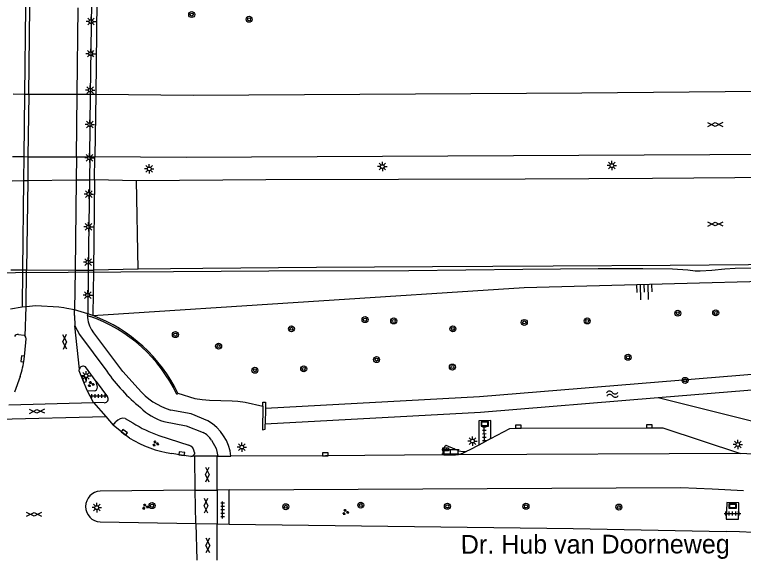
# Model space of a CAD drawing. Extents: x 131000 to 133013, y 393000 to 396501.
# Drawn here: x 132287.4 to 132384.6, y 394987.3 to 395059.9 of the extents above; entities that cross this region are included whole.
import ezdxf

# ---------------------------------------------------------------- set-up
doc = ezdxf.new("R2010")
doc.units = 0
for name, color, linetype in [('gg-anno-openbare ruimte label', 7, 'Continuous'), ('gg-knt-BGT kruinlijn', 7, 'Continuous'), ('gg-knt-bovenkant onderkant talud', 7, 'Continuous'), ('gg-knt-verharding', 7, 'Continuous'), ('gg-knt-verharding niveau 01', 7, 'Continuous'), ('gg-knt-verharding nz', 7, 'Continuous'), ('gg-kntw-bovenkant insteek waterloop', 7, 'Continuous'), ('gg-kwrk-kunstwerk', 7, 'Continuous'), ('gg-kwrk-kunstwerk niveau 01', 7, 'Continuous'), ('gt-grn-weggrens revisie', 7, 'Continuous'), ('gt-knt-geleideconstructie', 7, 'Continuous'), ('gt-symb-boom', 7, 'Continuous'), ('gt-symb-gesloten verharding', 7, 'Continuous'), ('gt-symb-groenvak', 7, 'Continuous'), ('gt-symb-informatiebord', 7, 'Continuous'), ('gt-symb-klinker verharding', 7, 'Continuous'), ('gt-symb-kolk', 7, 'Continuous'), ('gt-symb-kolk center center', 7, 'Continuous'), ('gt-symb-lichtmast', 7, 'Continuous'), ('gt-symb-reclamebord', 7, 'Continuous'), ('gt-symb-talud symbool', 7, 'Continuous'), ('gt-symb-tegel verharding', 7, 'Continuous'), ('gt-symb-watersymbool', 7, 'Continuous')]:
    doc.layers.add(name, color=color, linetype=linetype)

# ---------------------------------------------------------------- blocks, each defined once
blk = doc.blocks.new('gt0-KOLK')
at = {"layer": 'gt-symb-kolk'}
blk.add_lwpolyline([(0, 0), (0.375, 0), (0.375, 0.4), (-0.375, 0.4), (-0.375, 0), (0, 0)], dxfattribs=at)
blk = doc.blocks.new('gt0-BOOM')
at = {"layer": 'gt-symb-boom'}
for radius in [0.4, 0.2]:
    blk.add_circle((0, 0), radius, dxfattribs=at)
blk = doc.blocks.new('gt0-LMAST')
at = {"layer": 'gt-symb-lichtmast'}
for p, q in [((-0.182, 0.173), (-0.447, 0.438)), ((-0.005, 0.246), (-0.005, 0.621)), ((0.172, 0.173), (0.437, 0.438)), ((-0.255, -0.004), (-0.63, -0.004)), ((-0.182, -0.181), (-0.447, -0.446)), ((-0.005, -0.254), (-0.005, -0.629)), ((0.437, -0.446), (0.172, -0.181)), ((0.245, -0.004), (0.62, -0.004))]:
    blk.add_line(p, q, dxfattribs=at)
blk.add_circle((-0.005, -0.004), 0.25, dxfattribs=at)
blk = doc.blocks.new('gt0-GESVH1')
at = {"layer": 'gt-symb-gesloten verharding'}
for p, q in [((-0.992, -0.261), (0.008, 0.239)), ((0.008, -0.261), (-0.992, 0.239)), ((0.008, 0.239), (1.008, -0.261)), ((1.008, 0.239), (0.008, -0.261))]:
    blk.add_line(p, q, dxfattribs=at)
blk = doc.blocks.new('gt0-GRVAK')
at = {"layer": 'gt-symb-groenvak'}
for p, q in [((-0.11, 0.189), (-0.228, 0.24)), ((-0.182, 0.153), (0.088, 0.153)), ((-0.091, 0.211), (-0.156, 0.322)), ((-0.047, 0.214), (-0.047, 0.393)), ((-0.004, 0.211), (0.061, 0.322)), ((0.015, 0.189), (0.133, 0.24)), ((0.262, -0.052), (0.197, 0.059)), ((0.305, -0.049), (0.305, 0.13)), ((0.349, -0.052), (0.414, 0.059)), ((-0.245, -0.228), (-0.363, -0.177)), ((-0.318, -0.264), (-0.047, -0.264)), ((-0.226, -0.206), (-0.291, -0.095)), ((-0.183, -0.203), (-0.183, -0.024)), ((-0.139, -0.206), (-0.074, -0.095)), ((-0.12, -0.228), (-0.002, -0.177)), ((0.243, -0.074), (0.125, -0.023)), ((0.17, -0.11), (0.441, -0.11)), ((0.368, -0.074), (0.486, -0.023))]:
    blk.add_line(p, q, dxfattribs=at)
blk = doc.blocks.new('gt0-TEG1')
at = {"layer": 'gt-symb-tegel verharding'}
for p, q in [((-1.125, 0), (1.125, 0)), ((-0.9, -0.25), (-0.9, 0.25)), ((-0.45, -0.25), (-0.45, 0.25)), ((0, -0.25), (0, 0.25)), ((0.45, -0.25), (0.45, 0.25)), ((0.9, -0.25), (0.9, 0.25))]:
    blk.add_line(p, q, dxfattribs=at)
blk = doc.blocks.new('gt0-IBORD')
at = {"layer": 'gt-symb-informatiebord'}
blk.add_lwpolyline([(-0.5, 0.295), (-0.5, -0.295), (0.5, -0.295), (0.5, 0.295), (-0.5, 0.295)], dxfattribs=at)
blk.add_lwpolyline([(-0.417, -0.212), (0.417, -0.212), (0.417, 0.212), (-0.417, 0.212)], close=True, dxfattribs=at)
blk = doc.blocks.new('gt0-WA')
at = {"layer": 'gt-symb-watersymbool'}
for centre, start, end in [((-0.323, 0.022), 28.07249, 151.92751), ((0.427, 0.422), 208.07248, 331.92751), ((-0.323, -0.428), 28.07249, 151.92751), ((0.427, -0.028), 208.07248, 331.92751)]:
    blk.add_arc(centre, 0.425, start, end, dxfattribs=at)
blk = doc.blocks.new('gt0-TALUD_1')
at = {"layer": 'gt-symb-talud symbool'}
for p, q in [((-1, -1), (-1, 0)), ((-0.5, -2), (-0.5, 0)), ((0, -1), (0, 0)), ((0.5, -2), (0.5, 0)), ((1, -1), (1, 0))]:
    blk.add_line(p, q, dxfattribs=at)
blk = doc.blocks.new('gt0-RBORD')
at = {"layer": 'gt-symb-reclamebord'}
blk.add_lwpolyline([(-0.5, 0.295), (-0.5, -0.295), (0.5, -0.295), (0.5, 0.295), (-0.5, 0.295)], dxfattribs=at)
blk.add_lwpolyline([(-0.417, -0.212), (0.417, -0.212), (0.417, 0.212), (-0.417, 0.212)], close=True, dxfattribs=at)
blk = doc.blocks.new('gt0-KL1')
at = {"layer": 'gt-symb-klinker verharding'}
for p, q in [((-1.15, 0.3), (1.15, 0.3)), ((-1, -0.3), (-1, 0.3)), ((-0.5, 0.3), (-0.5, 0.45)), ((0, -0.3), (0, 0.3)), ((0.5, 0.3), (0.5, 0.45)), ((1, -0.3), (1, 0.3)), ((-1.15, -0.3), (1.15, -0.3)), ((-0.5, -0.45), (-0.5, -0.3)), ((0.5, -0.45), (0.5, -0.3))]:
    blk.add_line(p, q, dxfattribs=at)
blk = doc.blocks.new('gt0-KOLKCC')
at = {"layer": 'gt-symb-kolk center center'}
blk.add_lwpolyline([(-0.375, 0.2), (0.375, 0.2), (0.375, -0.2), (-0.375, -0.2)], close=True, dxfattribs=at)

msp = doc.modelspace()

# ---------------------------------------------------------------- linework, layer by layer
at = {"layer": 'gg-knt-BGT kruinlijn'}
msp.add_line((132390.815, 395004.454), (132373.258, 395008.856), dxfattribs=at)
msp.add_lwpolyline([(132297.893, 395019.821), (132355.39, 395023.55), (132408.85, 395024.99), (132459.693, 395024.981)], dxfattribs=at)
at = {"layer": 'gg-knt-bovenkant onderkant talud'}
msp.add_lwpolyline([(132309.2, 395009.48), (132311.47, 395008.793), (132312.445, 395008.625), (132313.439, 395008.546), (132316.458, 395008.481), (132317.211, 395008.423), (132318.2, 395008.281), (132320.552, 395007.734)], dxfattribs=at)
at = {"layer": 'gg-knt-verharding'}
for p, q in [((132404.29, 395049.83), (132363.09, 395049.46)), ((132298.117, 395037.947), (132303.684, 395037.842)), ((132303.937, 395026.001), (132297.986, 395025.89)), ((132295.436, 395019.816), (132295.447, 395020.571)), ((132295.436, 395019.816), (132295.48, 395018.467)), ((132298.315, 395011.053), (132296.891, 395013.007)), ((132288.189, 395011.728), (132287.425, 395009.603)), ((132298.315, 395011.053), (132299.833, 395009.017)), ((132298.5, 395010.286), (132298.315, 395011.053)), ((132297.973, 395008.226), (132297.111, 395009.83)), ((132297.111, 395009.83), (132298.069, 395009.782)), ((132299.412, 395008.221), (132297.973, 395008.226)), ((132302.206, 395006.129), (132303.219, 395005.533)), ((132300.601, 395005.214), (132300.94, 395005.658)), ((132306.695, 395003.836), (132310.664, 395002.572)), ((132350.961, 395003.443), (132349.326, 395002.569)), ((132346.669, 395001.821), (132345.001, 395002.507)), ((132344.671, 395002.02), (132344.659, 395001.258)), ((132344.659, 395001.258), (132346.239, 395001.283)), ((132384.242, 395001.427), (132346.239, 395001.283)), ((132314.551, 395001.089), (132316.297, 395001.087)), ((132311.542, 394996.561), (132298.862, 394996.431)), ((132311.604, 394992.133), (132311.542, 394996.561)), ((132316.045, 394996.585), (132314.46, 394996.578)), ((132314.46, 394996.578), (132314.465, 394992.076)), ((132316.073, 394992.041), (132316.045, 394996.585)), ((132298.858, 394992.326), (132311.604, 394992.133)), ((132314.465, 394992.076), (132316.073, 394992.041))]:
    msp.add_line(p, q, dxfattribs=at)
for points in [[(132363.09, 395049.46), (132311.282, 395049.167), (132298.269, 395049.302)], [(132388.85, 395041.29), (132310.319, 395040.896), (132298.141, 395040.962)], [(132303.684, 395037.842), (132320.952, 395037.969), (132338.628, 395037.998), (132355.539, 395038.039), (132372.484, 395038.145), (132388.968, 395038.258), (132406.185, 395038.421), (132439.412, 395038.68), (132455.367, 395038.807), (132461.68, 395038.838), (132463.25, 395038.985), (132465.235, 395039.194)], [(132458.629, 395026.99), (132457.893, 395026.975), (132457.704, 395027.203), (132453.594, 395027.104), (132437.925, 395026.959), (132422.093, 395026.863), (132407.14, 395026.755), (132390.504, 395026.637), (132374.864, 395026.512), (132359.269, 395026.426), (132343.163, 395026.305), (132327.687, 395026.224), (132312.541, 395026.097), (132303.937, 395026.001)], [(132295.48, 395018.467), (132296.116, 395017.284), (132299.744, 395012.409)], [(132303.934, 395010.108), (132301.899, 395012.361), (132297.894, 395017.718)], [(132287.956, 395017.327), (132288.719, 395017.202), (132288.868, 395017.091)], [(132288.722, 395014.029), (132288.825, 395014.824), (132288.971, 395016.746), (132288.957, 395016.931), (132288.868, 395017.091)], [(132297.111, 395009.83), (132296.534, 395011.257), (132296.071, 395012.475), (132296.065, 395012.589), (132296.085, 395012.706)], [(132313.208, 395005.795), (132310.98, 395006.716), (132308.269, 395007.224)], [(132302.787, 395003.511), (132301.949, 395004.112), (132300.601, 395005.214)], [(132307.34, 395005.703), (132310.331, 395005.116), (132312.573, 395004.235)], [(132350.961, 395003.443), (132350.94, 395005.84), (132349.331, 395005.82), (132349.326, 395002.569)], [(132350.961, 395003.443), (132353.479, 395004.789), (132354.602, 395004.812), (132372.055, 395004.864), (132373.858, 395004.855), (132384.242, 395001.427)], [(132313.69, 395003.236), (132314.323, 395002.103), (132314.551, 395001.089)], [(132349.326, 395002.569), (132348.038, 395001.88), (132347.749, 395001.771)], [(132310.943, 395001.067), (132309.704, 395001.231), (132308.399, 395001.441)], [(132311.431, 395001.58), (132311.413, 395001.396), (132311.323, 395001.231)], [(132344.659, 395001.258), (132328.878, 395001.15), (132316.297, 395001.087)], [(132420.311, 394998.409), (132413.89, 394999.16), (132399.74, 395000.48), (132387.59, 395001.29), (132384.242, 395001.427)], [(132316.045, 394996.585), (132376.249, 394996.898), (132380.43, 394996.723), (132384.614, 394996.506)], [(132382.313, 394992.703), (132383.956, 394992.695), (132383.984, 394994.895), (132382.382, 394994.936), (132382.313, 394992.703)], [(132316.073, 394992.041), (132361.935, 394991.432), (132382.316, 394991.053)]]:
    msp.add_lwpolyline(points, dxfattribs=at)
for centre, radius, start, end in [((132300.136, 395019.64), 2.953, 176.10812, 220.5997), ((132287.905, 395016.825), 0.505, 84.20144, 154.89889), ((132277.254, 395015.473), 11.559, 341.09385, 352.82237), ((132296.599, 395012.559), 0.535, 56.94307, 164.01313), ((132319.535, 395026.225), 24.137, 214.91902, 230.61863), ((132298.002, 395010.275), 0.498, 277.69231, 1.2363), ((132310.889, 395015.862), 9.026, 219.60159, 253.12815), ((132299.432, 395008.72), 0.499, 267.69926, 36.55251), ((132309.905, 395013.53), 8.237, 226.36361, 251.85487), ((132301.947, 395004.887), 1.268, 78.23592, 142.5783), ((132312.127, 395019.37), 16.457, 237.22889, 250.7274), ((132310.178, 395000.44), 6.153, 6.0399, 60.49924), ((132311.509, 395001.921), 2.547, 31.07993, 65.30373), ((132310.595, 395016.036), 14.76, 238.06231, 261.44445), ((132310.352, 395001.538), 1.08, 2.22178, 73.19957), ((132345.162, 395002.042), 0.492, 109.15457, 182.60087), ((132310.937, 395001.602), 0.535, 270.59743, 316.09059), ((132346.074, 395004.375), 3.096, 273.06024, 302.75922), ((132347.285, 395003.429), 1.722, 249.05439, 285.64423), ((132298.97, 394994.378), 2.055, 93.02494, 266.8634), ((132344.504, 393812.665), 1178.994, 85.375335, 88.162131)]:
    msp.add_arc(centre, radius, start, end, dxfattribs=at)
at = {"layer": 'gg-knt-verharding niveau 01'}
for p, q in [((132288.764, 395049.311), (132287.275, 395049.313)), ((132289.335, 395049.311), (132288.764, 395049.311)), ((132295.792, 395049.304), (132289.335, 395049.311)), ((132297.577, 395049.303), (132295.792, 395049.304)), ((132298.269, 395049.302), (132297.577, 395049.303)), ((132287.167, 395041.015), (132288.668, 395041.008)), ((132288.668, 395041.008), (132289.236, 395041.005)), ((132289.236, 395041.005), (132295.692, 395040.974)), ((132295.692, 395040.974), (132297.468, 395040.965)), ((132297.468, 395040.965), (132298.141, 395040.962)), ((132298.117, 395037.947), (132298.141, 395040.962)), ((132287.125, 395037.804), (132288.632, 395037.824)), ((132288.632, 395037.824), (132289.198, 395037.831)), ((132289.198, 395037.831), (132295.655, 395037.915)), ((132295.655, 395037.915), (132297.428, 395037.938)), ((132297.428, 395037.938), (132298.117, 395037.947)), ((132286.969, 395025.906), (132288.495, 395025.903)), ((132288.495, 395025.903), (132289.056, 395025.903)), ((132289.056, 395025.903), (132295.511, 395025.894)), ((132295.511, 395025.894), (132297.269, 395025.891)), ((132297.269, 395025.891), (132297.986, 395025.89))]:
    msp.add_line(p, q, dxfattribs=at)
at = {"layer": 'gg-knt-verharding nz'}
for p, q in [((132297.577, 395049.303), (132297.738, 395061.566)), ((132288.897, 395060.919), (132288.764, 395049.311)), ((132289.335, 395049.311), (132289.474, 395060.976)), ((132295.792, 395049.304), (132295.93, 395060.856)), ((132288.764, 395049.311), (132288.668, 395041.008)), ((132289.335, 395049.311), (132289.236, 395041.005)), ((132295.692, 395040.974), (132295.792, 395049.304)), ((132297.468, 395040.965), (132297.577, 395049.303)), ((132288.668, 395041.008), (132288.632, 395037.824)), ((132289.236, 395041.005), (132289.198, 395037.831)), ((132295.692, 395040.974), (132295.655, 395037.915)), ((132297.468, 395040.965), (132297.428, 395037.938)), ((132288.632, 395037.824), (132288.495, 395025.903)), ((132289.198, 395037.831), (132289.056, 395025.903)), ((132295.655, 395037.915), (132295.511, 395025.894)), ((132297.428, 395037.938), (132297.269, 395025.891)), ((132288.495, 395025.903), (132288.438, 395020.944)), ((132288.998, 395021.006), (132289.056, 395025.903)), ((132295.511, 395025.894), (132295.447, 395020.571)), ((132297.269, 395025.891), (132297.193, 395020.07)), ((132288.868, 395017.091), (132288.998, 395021.006)), ((132296.085, 395012.706), (132295.48, 395018.467)), ((132286.661, 395007.948), (132297.973, 395008.226)), ((132297.973, 395008.226), (132299.601, 395006.36)), ((132285.295, 395006.008), (132299.601, 395006.36)), ((132299.601, 395006.36), (132300.601, 395005.214)), ((132311.479, 395001.07), (132310.943, 395001.067)), ((132314.455, 395001.088), (132311.479, 395001.07)), ((132311.542, 394996.561), (132311.479, 395001.07)), ((132314.551, 395001.089), (132314.455, 395001.088)), ((132314.46, 394996.578), (132314.455, 395001.088)), ((132311.542, 394996.561), (132314.46, 394996.578)), ((132311.604, 394992.133), (132311.742, 394987.225)), ((132311.604, 394992.133), (132314.465, 394992.076)), ((132314.47, 394987.238), (132314.465, 394992.076))]:
    msp.add_line(p, q, dxfattribs=at)
at = {"layer": 'gg-kntw-bovenkant insteek waterloop'}
for points in [[(132320.904, 395007.485), (132349.421, 395009.053), (132413.419, 395014.292), (132413.465, 395012.147), (132373.258, 395008.856)], [(132373.258, 395008.856), (132349.567, 395006.917), (132320.874, 395005.339)]]:
    msp.add_lwpolyline(points, dxfattribs=at)
at = {"layer": 'gg-kwrk-kunstwerk'}
for p, q in [((132297.19, 395019.84), (132297.193, 395020.07)), ((132297.19, 395019.84), (132297.546, 395019.718)), ((132309.077, 395009.327), (132309.2, 395009.48)), ((132320.904, 395007.485), (132320.874, 395005.339))]:
    msp.add_line(p, q, dxfattribs=at)
for points in [[(132320.552, 395007.734), (132320.56, 395008.293), (132320.915, 395008.288), (132320.904, 395007.485)], [(132320.552, 395007.734), (132320.507, 395004.622), (132320.865, 395004.707), (132320.874, 395005.339)]]:
    msp.add_lwpolyline(points, dxfattribs=at)
for centre, radius, start, end in [((132290.798, 395000.636), 20.24, 25.42917, 70.52452), ((132290.637, 395000.535), 20.606, 25.72781, 69.38222)]:
    msp.add_arc(centre, radius, start, end, dxfattribs=at)
at = {"layer": 'gg-kwrk-kunstwerk niveau 01'}
for p, q in [((132298.408, 395061.788), (132298.269, 395049.302)), ((132298.269, 395049.302), (132298.141, 395040.962)), ((132298.117, 395037.947), (132297.986, 395025.89)), ((132297.986, 395025.89), (132297.893, 395019.821)), ((132288.438, 395020.944), (132286.901, 395020.676)), ((132288.998, 395021.006), (132288.438, 395020.944)), ((132290.28, 395021.121), (132288.998, 395021.006)), ((132297.193, 395020.07), (132295.447, 395020.571)), ((132297.893, 395019.821), (132297.193, 395020.07))]:
    msp.add_line(p, q, dxfattribs=at)
for points in [[(132294.004, 395020.856), (132293.349, 395020.96), (132290.28, 395021.121)], [(132295.447, 395020.571), (132294.403, 395020.793), (132294.004, 395020.856)]]:
    msp.add_lwpolyline(points, dxfattribs=at)
at = {"layer": 'gt-grn-weggrens revisie'}
msp.add_line((132303.937, 395026.001), (132303.684, 395037.842), dxfattribs=at)
at = {"layer": 'gt-knt-geleideconstructie'}
for points in [[(132378.834, 395025.801), (132380.383, 395025.891), (132382.156, 395026.044), (132383.535, 395026.135), (132388.234, 395026.232), (132391.199, 395026.219), (132394.084, 395026.078), (132394.674, 395026.078), (132395.787, 395026.177), (132398.351, 395026.265), (132402.87, 395026.35), (132411.042, 395026.389), (132421.507, 395026.328), (132426.991, 395026.47), (132432.224, 395026.564), (132435.108, 395026.615), (132439.528, 395026.585), (132443.304, 395026.431), (132446.317, 395026.212), (132449.05, 395026.12), (132451.167, 395026.202), (132453.16, 395026.279), (132457.388, 395026.621), (132459.221, 395026.712)], [(132171.512, 395024.954), (132175.42, 395024.999), (132195.734, 395025.152), (132216.943, 395025.224), (132237.249, 395025.32), (132259.317, 395025.435), (132280.493, 395025.526), (132308.657, 395025.697)], [(132308.657, 395025.697), (132321.345, 395025.78), (132340.018, 395025.854), (132355.192, 395026.01), (132365.237, 395026.08), (132371.208, 395026.121), (132375.179, 395026.058), (132377.195, 395025.916), (132378.185, 395025.799), (132378.834, 395025.801)]]:
    msp.add_lwpolyline(points, dxfattribs=at)

# ---------------------------------------------------------------- block references
at = {"layer": 'gt-symb-boom'}
for p in [(132311.064, 395059.942), (132318.717, 395059.313), (132334.166, 395019.284), (132375.861, 395020.14), (132380.916, 395020.192), (132337.991, 395019.108), (132355.399, 395018.913), (132363.785, 395019.113), (132308.881, 395017.285), (132324.365, 395018.063), (132345.883, 395018.056), (132314.645, 395015.755), (132335.698, 395013.963), (132369.23, 395014.268), (132319.483, 395012.539), (132325.993, 395012.73), (132345.82, 395012.972), (132376.847, 395011.186), (132305.772, 394994.503), (132323.603, 394994.353), (132333.608, 394994.565), (132345.146, 394994.408), (132355.623, 394994.41), (132368.005, 394994.307)]:
    msp.add_blockref('gt0-BOOM', p, dxfattribs=at)
at = {"layer": 'gt-symb-gesloten verharding'}
for p, rotation in [((132380.85, 395045.298), 0.4010639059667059), ((132380.85, 395032.03), 0.4010639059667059), ((132294.127, 395016.312), 92.23563689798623), ((132290.416, 395007.084), 1.4320961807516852), ((132313.161, 394998.638), -89.94270423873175), ((132312.988, 394994.502), -89.94270424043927), ((132313.205, 394989.196), 90.05729576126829)]:
    msp.add_blockref('gt0-GESVH1', p, dxfattribs=dict(at, rotation=rotation))
msp.add_blockref('gt0-GESVH1', (132290.033, 394993.348), dxfattribs=at)
at = {"layer": 'gt-symb-groenvak'}
for p in [(132297.624, 395010.688), (132306.239, 395002.775), (132304.872, 394994.351), (132331.571, 394993.642)]:
    msp.add_blockref('gt0-GRVAK', p, dxfattribs=at)
at = {"layer": 'gt-symb-informatiebord'}
msp.add_blockref('gt0-IBORD', (132350.13, 395005.398), dxfattribs=at)
at = {"layer": 'gt-symb-klinker verharding'}
msp.add_blockref('gt0-KL1', (132345.567, 395001.689), dxfattribs=at)
at = {"layer": 'gt-symb-kolk'}
for p, rotation in [((132288.722, 395014.029), 82.59081596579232), ((132296.534, 395011.257), -69.20927472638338), ((132354.602, 395004.812), 0.17188681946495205), ((132372.055, 395004.864), -0.2864765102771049), ((132301.949, 395004.112), -35.64420014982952), ((132309.704, 395001.231), -7.530253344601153), ((132328.878, 395001.15), 0.4010639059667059)]:
    msp.add_blockref('gt0-KOLK', p, dxfattribs=dict(at, rotation=rotation))
at = {"layer": 'gt-symb-kolk center center', "rotation": -0.2864765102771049}
msp.add_blockref('gt0-KOLKCC', (132344.916, 395001.999), dxfattribs=at)
at = {"layer": 'gt-symb-lichtmast'}
for p in [(132297.642, 395059.004), (132297.598, 395054.735), (132297.547, 395049.873), (132297.486, 395045.279), (132297.435, 395040.847), (132336.481, 395039.68), (132367.082, 395039.816), (132305.413, 395039.376), (132297.368, 395036.027), (132297.318, 395031.651), (132297.245, 395026.95), (132297.203, 395022.571), (132296.975, 395011.811), (132348.49, 395003.109), (132383.866, 395002.645), (132317.748, 395002.308), (132298.4, 394994.235)]:
    msp.add_blockref('gt0-LMAST', p, dxfattribs=at)
at = {"layer": 'gt-symb-reclamebord'}
msp.add_blockref('gt0-RBORD', (132383.182, 394994.45), dxfattribs=at)
at = {"layer": 'gt-symb-talud symbool', "xscale": 1.0003644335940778, "yscale": 1.0003644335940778, "rotation": 1.5466102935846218}
msp.add_blockref('gt0-TALUD_1', (132371.402, 395023.95), dxfattribs=at)
at = {"layer": 'gt-symb-tegel verharding'}
for p in [(132298.639, 395009.121), (132383.156, 394993.454)]:
    msp.add_blockref('gt0-TEG1', p, dxfattribs=at)
for p, rotation in [((132350.076, 395004.045), 90.51564809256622), ((132315.187, 394993.919), 90)]:
    msp.add_blockref('gt0-TEG1', p, dxfattribs=dict(at, rotation=rotation))
at = {"layer": 'gt-symb-watersymbool', "rotation": 4.701808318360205}
msp.add_blockref('gt0-WA', (132367.092, 395009.355), dxfattribs=at)

# ---------------------------------------------------------------- texts
at = {"layer": 'gg-anno-openbare ruimte label'}
msp.add_text('Dr. Hub van Doorneweg', height=2.5, rotation=0.1, dxfattribs=at).set_placement((132346.934, 394988.084))

doc.saveas('drawing.dxf')
